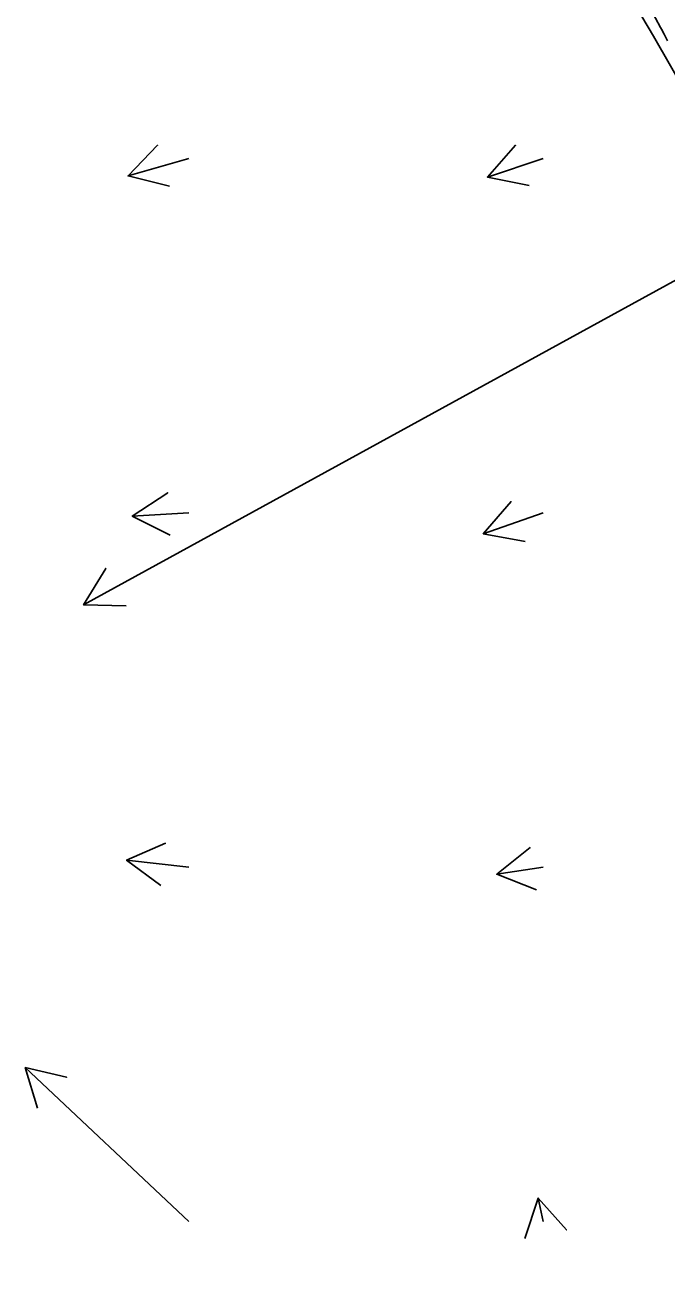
# Model space of a CAD drawing. Extents: x 954385 to 988206, y 1868364 to 1924553.
# Drawn here: x 956884.1 to 956974.6, y 1920910.1 to 1921087.7 of the extents above; entities that cross this region are included whole.
import ezdxf

# ---------------------------------------------------------------- set-up
doc = ezdxf.new("R2010")
doc.units = 0
for name, color, linetype in [('Ex_Minor Contours', 7, 'Continuous'), ('Perimeter', 7, 'Continuous'), ('Slopes', 7, 'Continuous')]:
    doc.layers.add(name, color=color, linetype=linetype)

msp = doc.modelspace()

# ---------------------------------------------------------------- linework, layer by layer
at = {"layer": 'Ex_Minor Contours'}
msp.add_lwpolyline([(956974.71, 1921085.52), (956974.22, 1921086.46), (956974.09, 1921086.7), (956973.97, 1921086.93), (956973.84, 1921087.17), (956973.72, 1921087.4), (956970.87, 1921092.71)], dxfattribs=at)
at = {"layer": 'Perimeter'}
msp.add_lwpolyline([(957098.4, 1920905.15), (957092.36, 1920913.18), (957085.57, 1920920.75), (957080.38, 1920929.3), (957070.14, 1920934.75), (957061.48, 1920941.18), (957054.9, 1920948.88), (957048.74, 1920956.83), (957042.43, 1920964.69), (957037.28, 1920973.26), (957032.25, 1920981.91), (957026.96, 1920990.4), (957021.92, 1920999.04), (957016.92, 1921007.7), (957011.84, 1921016.31), (957006.63, 1921024.85), (957001.93, 1921033.7), (956997.23, 1921042.55), (956992.52, 1921051.39), (956987.62, 1921060.12), (956982.7, 1921068.82), (956977.71, 1921077.5), (956972.71, 1921086.16), (956967.65, 1921094.79)], dxfattribs=at)
at = {"layer": 'Slopes'}
for points in [[(956907.13, 1921068.93), (956898.58, 1921066.46), (956902.74, 1921070.79), (956898.58, 1921066.46), (956904.41, 1921065.02)], [(956957.13, 1921068.93), (956949.29, 1921066.29), (956953.26, 1921070.79), (956949.29, 1921066.29), (956955.17, 1921065.1)], [(957007.13, 1921068.93), (956892.31, 1921005.94), (956895.42, 1921011.07), (956892.31, 1921005.94), (956898.31, 1921005.81)], [(956907.13, 1921018.93), (956899.17, 1921018.46), (956904.18, 1921021.76), (956899.17, 1921018.46), (956904.54, 1921015.77)], [(956957.13, 1921018.93), (956948.7, 1921015.97), (956952.61, 1921020.52), (956948.7, 1921015.97), (956954.59, 1921014.86)], [(956907.13, 1920968.93), (956898.36, 1920969.91), (956903.85, 1920972.31), (956898.36, 1920969.91), (956903.19, 1920966.35)], [(956957.13, 1920968.93), (956950.61, 1920967.92), (956955.29, 1920971.68), (956950.61, 1920967.92), (956956.2, 1920965.75)], [(956907.13, 1920918.93), (956884.06, 1920940.66), (956889.9, 1920939.28), (956884.06, 1920940.66), (956885.79, 1920934.91)], [(956957.13, 1920918.93), (956956.45, 1920922.24), (956960.43, 1920917.75), (956956.45, 1920922.24), (956954.56, 1920916.55)]]:
    msp.add_lwpolyline(points, dxfattribs=at)

doc.saveas('drawing.dxf')
